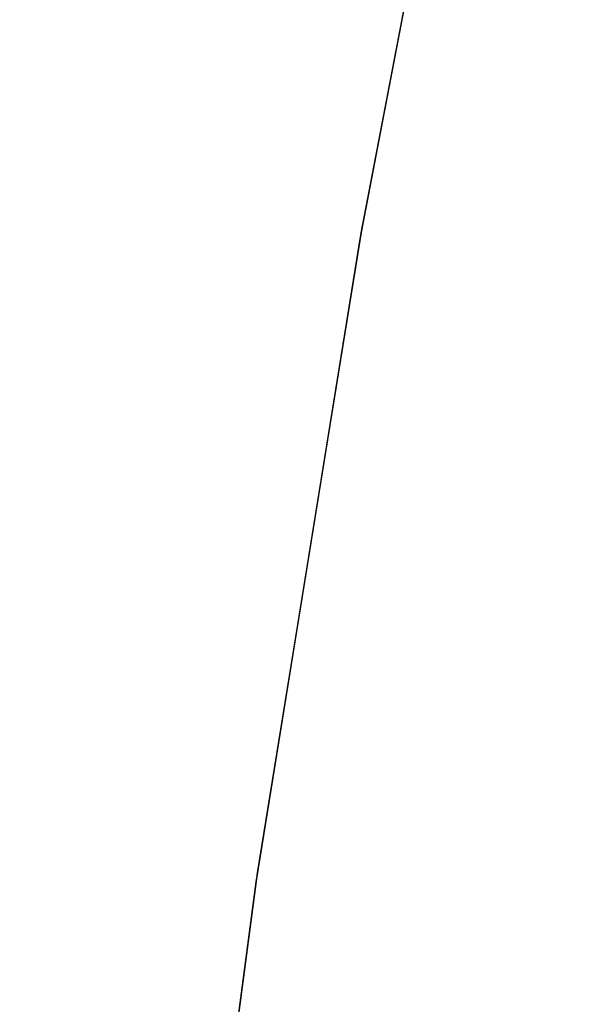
# Model space of a CAD drawing. Header units: metres. Extents: x 209848 to 209928, y 1182430 to 1182563.
# Tile 929 of 1056: x 209849.82 to 209850.064, y 1182500.371 to 1182500.789. Entities that reach past the tile are written whole.
import ezdxf

# ---------------------------------------------------------------- set-up
doc = ezdxf.new("R2010")
doc.units = ezdxf.units.M
doc.header["$MEASUREMENT"] = 0
doc.linetypes.add('DGN Style 2', pattern=[15.036391, 9.021834, -6.014556])
doc.layers.get('0').update_dxf_attribs({"color": 254})

# ---------------------------------------------------------------- blocks, each defined once
blk = doc.blocks.new('ATTEMP')
at = {"color": 5, "linetype": 'Continuous', "flags": 128}
for points in [[(-10.03617, 0.00166), (-10.03212, 0.27182), (-10.01996, 0.54459), (-9.99972, 0.81802), (-9.9714, 1.09182), (-9.93503, 1.36573), (-9.89063, 1.63945), (-9.8382, 1.91272), (-9.77779, 2.18525), (-9.70941, 2.45677), (-9.63311, 2.72701), (-9.54893, 2.9957), (-9.45691, 3.26257), (-9.35711, 3.52735), (-9.24958, 3.78978), (-9.1344, 4.0496), (-9.01163, 4.30656), (-8.88137, 4.56039), (-8.74832, 4.80442), (-8.618, 5.04051), (-8.48761, 5.2758), (-8.35719, 5.51033)], [(-10.03617, 0.00165), (-10.03212, 0.27151), (-10.02, 0.54397), (-9.9998, 0.81708), (-9.97155, 1.09057), (-9.93526, 1.36416), (-9.89096, 1.63758), (-9.83865, 1.91054), (-9.77838, 2.18276), (-9.71016, 2.45399), (-9.63403, 2.72394), (-9.55004, 2.99234), (-9.45822, 3.25892), (-9.35865, 3.52343), (-9.25136, 3.7856), (-9.13643, 4.04517), (-9.01394, 4.30189), (-8.88397, 4.5555), (-8.74659, 4.80575), (-8.60191, 5.05241), (-8.45003, 5.29522)], [(-10.03617, 0.00165), (-10.03214, 0.27105), (-10.02005, 0.54303), (-9.99992, 0.81568), (-9.97177, 1.0887), (-9.93561, 1.36182), (-9.89145, 1.63477), (-9.83933, 1.90727), (-9.77925, 2.17905), (-9.71127, 2.44983), (-9.6354, 2.71933), (-9.55169, 2.98731), (-9.46019, 3.25348), (-9.36094, 3.51758), (-9.25402, 3.77936), (-9.13948, 4.03855), (-9.01739, 4.29491), (-8.88785, 4.54818), (-8.75093, 4.79811), (-8.60672, 5.04446), (-8.45534, 5.28699)], [(-10.03617, 0.00165), (-10.03213, 0.27138), (-10.02001, 0.5437), (-9.99984, 0.81668), (-9.97161, 1.09004), (-9.93536, 1.36349), (-9.8911, 1.63678), (-9.83885, 1.9096), (-9.77863, 2.1817), (-9.71047, 2.4528), (-9.63442, 2.72262), (-9.55051, 2.9909), (-9.45879, 3.25737), (-9.3593, 3.52176), (-9.25212, 3.78382), (-9.13731, 4.04328), (-9.01493, 4.29989), (-8.88508, 4.5534), (-8.74783, 4.80357), (-8.60329, 5.05013), (-8.45155, 5.29287)], [(-10.03617, 0.00165), (-10.03213, 0.27131), (-10.02002, 0.54355), (-9.99986, 0.81645), (-9.97165, 1.08974), (-9.93542, 1.36312), (-9.89118, 1.63633), (-9.83895, 1.90909), (-9.77877, 2.18111), (-9.71065, 2.45214), (-9.63464, 2.72189), (-9.55077, 2.9901), (-9.4591, 3.2565), (-9.35967, 3.52083), (-9.25254, 3.78283), (-9.13779, 4.04223), (-9.01548, 4.29878), (-8.88569, 4.55224), (-8.74852, 4.80235), (-8.60405, 5.04887), (-8.45239, 5.29156)], [(-10.03617, 0.00165), (-10.03213, 0.2712), (-10.02003, 0.54334), (-9.99988, 0.81614), (-9.9717, 1.08932), (-9.93549, 1.3626), (-9.89129, 1.63571), (-9.8391, 1.90836), (-9.77896, 2.18029), (-9.7109, 2.45121), (-9.63494, 2.72087), (-9.55114, 2.98898), (-9.45953, 3.25529), (-9.36018, 3.51953), (-9.25313, 3.78144), (-9.13846, 4.04076), (-9.01624, 4.29723), (-8.88656, 4.55061), (-8.74948, 4.80065), (-8.60512, 5.0471), (-8.45357, 5.28973)], [(-10.03617, 0.00165), (-10.03214, 0.27105), (-10.02005, 0.54303), (-9.99992, 0.81568), (-9.97177, 1.0887), (-9.93561, 1.36182), (-9.89145, 1.63477), (-9.83933, 1.90727), (-9.77925, 2.17905), (-9.71127, 2.44983), (-9.6354, 2.71933), (-9.55169, 2.98731), (-9.46019, 3.25348), (-9.36094, 3.51758), (-9.25402, 3.77936), (-9.13948, 4.03855), (-9.01739, 4.29491), (-8.88785, 4.54818), (-8.75093, 4.79811), (-8.60672, 5.04446), (-8.45534, 5.28699)], [(-10.03617, 0.00165), (-10.03214, 0.27105), (-10.02005, 0.54303), (-9.99992, 0.81568), (-9.97177, 1.0887), (-9.93561, 1.36182), (-9.89145, 1.63477), (-9.83933, 1.90727), (-9.77925, 2.17905), (-9.71127, 2.44983), (-9.6354, 2.71933), (-9.55169, 2.98731), (-9.46019, 3.25348), (-9.36094, 3.51758), (-9.25402, 3.77936), (-9.13948, 4.03855), (-9.01739, 4.29491), (-8.88785, 4.54818), (-8.75093, 4.79811), (-8.60672, 5.04446), (-8.45534, 5.28699)]]:
    blk.add_lwpolyline(points, dxfattribs=at)

msp = doc.modelspace()

# ---------------------------------------------------------------- block references
at = {"color": 1, "linetype": 'DGN Style 2'}
msp.add_blockref('ATTEMP', (209859.85591, 1182499.06107), dxfattribs=at)

doc.saveas('drawing.dxf')
